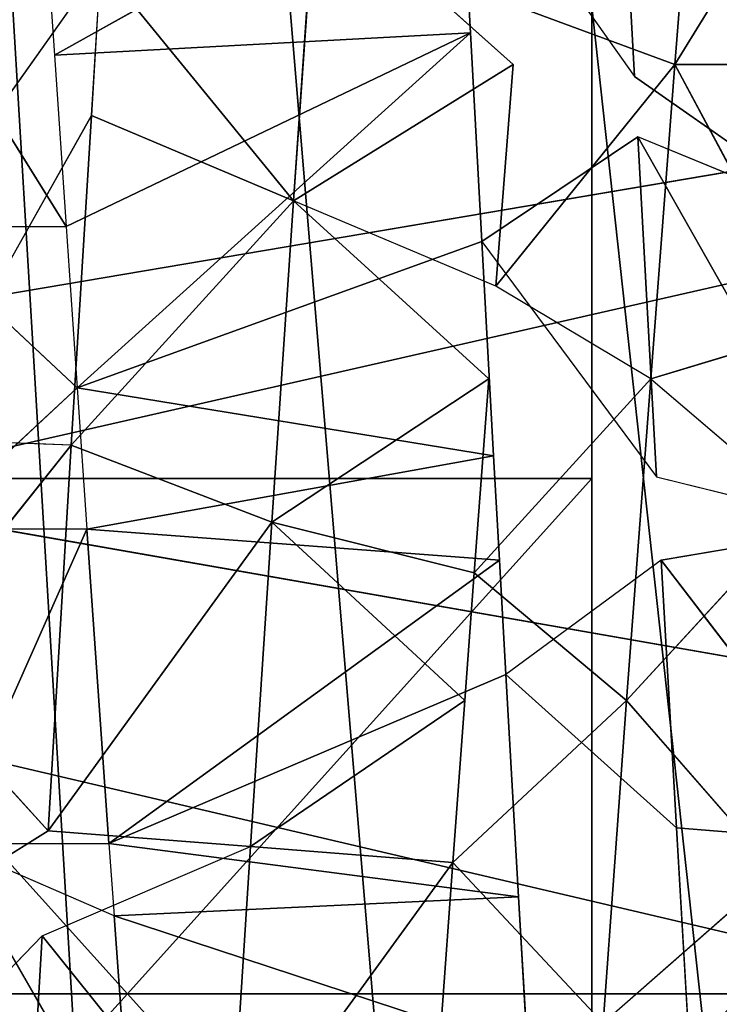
# Model space of a CAD drawing. Extents: x 0 to 40, y 0 to 81.9.
# Tile 262 of 623: x 3.827 to 4.206, y 74.874 to 75.406. Entities that reach past the tile are written whole.
import ezdxf

# ---------------------------------------------------------------- set-up
doc = ezdxf.new("R2010")
doc.units = 0
doc.header["$LTSCALE"] = 25.4
doc.layers.get('0').update_dxf_attribs({"color": 13, "linetype": 'CONTINUOUS'})

# ---------------------------------------------------------------- blocks, each defined once
blk = doc.blocks.new('ICE-TUBE-LED-S-8118_STL')
at = {"color": 0}
for p, q in [((75.47697, 17.96941, 44.87943), (75.47697, 18.96941, 44.87943)), ((75.47697, 17.96941, 44.87943), (75.47697, 18.96941, 44.87943)), ((74.98739, 16.85613, 47.73724), (75.40926, 18.65613, 47.73724)), ((74.98739, 16.85613, 47.73724), (75.40926, 18.65613, 47.73724)), ((75.51377, 18.65613, 44.27866), (75.19833, 16.85613, 44.25)), ((75.51377, 18.65613, 44.27866), (75.19833, 16.85613, 44.25)), ((75.19833, 18.65613, 44.25), (75.19833, 16.85613, 44.25)), ((75.19833, 18.65613, 44.25), (75.19833, 16.85613, 44.25)), ((75.40926, 18.65613, 47.73724), (75.81889, 16.85613, 47.63628)), ((75.40926, 18.65613, 47.73724), (75.81889, 16.85613, 47.63628)), ((75.81889, 16.85613, 44.36372), (75.51377, 18.65613, 44.27866)), ((75.81889, 16.85613, 44.36372), (75.51377, 18.65613, 44.27866)), ((75.13326, 18.35966, 44.05109), (75.22966, 18.26658, 44.05025)), ((75.22965, 18.35408, 44.05025), (75.28642, 18.26326, 44.05199)), ((75.77094, 18.35198, 47.46305), (75.61306, 18.25354, 47.51538)), ((75.28642, 18.26326, 44.05199), (75.37648, 18.34544, 44.05816)), ((75.28642, 18.26326, 44.05199), (75.37648, 18.34544, 44.05816)), ((75.49486, 18.25085, 44.07268), (75.37648, 18.34544, 44.05816)), ((75.52597, 18.24764, 47.53657), (75.61306, 18.34104, 47.51538)), ((75.61306, 18.34104, 47.51538), (75.61306, 18.25354, 47.51538)), ((75.49486, 18.25085, 44.07268), (75.49827, 18.33815, 44.07321)), ((75.67323, 18.23998, 44.10871), (75.49827, 18.33815, 44.07321)), ((75.44958, 18.32989, 47.55089), (75.52597, 18.24764, 47.53657)), ((75.44958, 18.24239, 47.55089), (75.44958, 18.32989, 47.55089)), ((75.75452, 18.23494, 44.131), (75.61921, 18.3308, 44.09596)), ((75.1057, 18.21792, 47.56838), (75.27953, 18.31796, 47.56902)), ((75.1057, 18.21792, 47.56838), (75.27953, 18.31796, 47.56902)), ((75.24049, 18.22768, 47.57055), (75.27953, 18.31796, 47.56902)), ((75.27953, 18.31796, 47.56902), (75.27953, 18.23046, 47.56902)), ((75.22966, 18.26658, 44.05025), (75.09312, 18.27447, 44.05284)), ((75.22966, 18.26658, 44.05025), (75.09312, 18.27447, 44.05284)), ((75.22966, 18.26658, 44.05025), (75.10334, 18.16509, 44.24201)), ((75.22966, 18.26658, 44.05025), (75.10334, 18.16509, 44.24201)), ((75.22966, 18.26658, 44.05025), (75.27786, 18.15388, 44.24124)), ((75.28642, 18.26326, 44.05199), (75.27786, 18.15388, 44.24124)), ((75.49486, 18.25085, 44.07268), (75.28642, 18.26326, 44.05199)), ((75.28642, 18.26326, 44.05199), (75.45333, 18.14233, 44.25801)), ((75.28642, 18.26326, 44.05199), (75.45333, 18.14233, 44.25801)), ((75.49486, 18.25085, 44.07268), (75.28642, 18.26326, 44.05199)), ((75.7058, 18.25985, 47.4869), (75.61306, 18.25354, 47.51538)), ((75.77094, 18.26448, 47.46305), (75.7058, 18.25985, 47.4869)), ((75.71777, 18.03504, 47.87954), (75.7058, 18.25985, 47.4869)), ((75.71777, 18.03504, 47.87954), (75.7058, 18.25985, 47.4869)), ((75.82819, 18.0411, 47.84547), (75.7058, 18.25985, 47.4869)), ((75.82819, 18.0411, 47.84547), (75.7058, 18.25985, 47.4869)), ((75.45333, 18.14233, 44.25801), (75.49486, 18.25085, 44.07268)), ((75.45333, 18.14233, 44.25801), (75.49486, 18.25085, 44.07268)), ((75.67323, 18.23998, 44.10871), (75.49486, 18.25085, 44.07268)), ((75.62708, 18.1306, 44.29245), (75.49486, 18.25085, 44.07268)), ((75.67323, 18.23998, 44.10871), (75.49486, 18.25085, 44.07268)), ((75.62708, 18.1306, 44.29245), (75.49486, 18.25085, 44.07268)), ((75.61306, 18.25354, 47.51538), (75.52597, 18.24764, 47.53657)), ((75.71777, 18.03504, 47.87954), (75.61306, 18.25354, 47.51538)), ((75.71777, 18.03504, 47.87954), (75.61306, 18.25354, 47.51538)), ((75.52597, 18.24764, 47.53657), (75.44958, 18.24239, 47.55089)), ((75.52597, 18.24764, 47.53657), (75.48916, 18.02247, 47.92819)), ((75.52597, 18.24764, 47.53657), (75.48916, 18.02247, 47.92819)), ((75.60498, 18.02889, 47.90713), (75.52597, 18.24764, 47.53657)), ((75.60498, 18.02889, 47.90713), (75.52597, 18.24764, 47.53657)), ((75.71777, 18.03504, 47.87954), (75.52597, 18.24764, 47.53657)), ((75.71777, 18.03504, 47.87954), (75.52597, 18.24764, 47.53657)), ((75.44958, 18.24239, 47.55089), (75.27953, 18.23046, 47.56902)), ((75.44958, 18.24239, 47.55089), (75.27953, 18.23046, 47.56902)), ((75.44958, 18.24239, 47.55089), (75.43279, 18.01931, 47.93585)), ((75.44958, 18.24239, 47.55089), (75.43279, 18.01931, 47.93585)), ((75.44958, 18.24239, 47.55089), (75.48916, 18.02247, 47.92819)), ((75.44958, 18.24239, 47.55089), (75.48916, 18.02247, 47.92819)), ((75.67323, 18.23998, 44.10871), (75.62708, 18.1306, 44.29245)), ((75.67323, 18.23998, 44.10871), (75.62708, 18.1306, 44.29245)), ((75.75452, 18.23494, 44.131), (75.67323, 18.23998, 44.10871)), ((75.75452, 18.23494, 44.131), (75.62708, 18.1306, 44.29245)), ((75.75452, 18.23494, 44.131), (75.62708, 18.1306, 44.29245)), ((75.24049, 18.22768, 47.57055), (75.1057, 18.21792, 47.56838)), ((75.24049, 18.22768, 47.57055), (75.1057, 18.21792, 47.56838)), ((75.167, 18.00408, 47.94975), (75.24049, 18.22768, 47.57055)), ((75.167, 18.00408, 47.94975), (75.24049, 18.22768, 47.57055)), ((75.27953, 18.23046, 47.56902), (75.24049, 18.22768, 47.57055)), ((75.25066, 18.00893, 47.9493), (75.24049, 18.22768, 47.57055)), ((75.25066, 18.00893, 47.9493), (75.24049, 18.22768, 47.57055)), ((75.25066, 18.00893, 47.9493), (75.27953, 18.23046, 47.56902)), ((75.25066, 18.00893, 47.9493), (75.27953, 18.23046, 47.56902)), ((75.27953, 18.23046, 47.56902), (75.43279, 18.01931, 47.93585)), ((75.37085, 18.01581, 47.94235), (75.27953, 18.23046, 47.56902)), ((75.37085, 18.01581, 47.94235), (75.27953, 18.23046, 47.56902)), ((75.27953, 18.23046, 47.56902), (75.43279, 18.01931, 47.93585)), ((75.10334, 18.16509, 44.24201), (75.2693, 18.04451, 44.43049)), ((75.10334, 18.16509, 44.24201), (75.2693, 18.04451, 44.43049)), ((75.10334, 18.16509, 44.24201), (75.27786, 18.15388, 44.24124)), ((75.10334, 18.16509, 44.24201), (75.27786, 18.15388, 44.24124)), ((75.27786, 18.15388, 44.24124), (75.2693, 18.04451, 44.43049)), ((75.27786, 18.15388, 44.24124), (75.2693, 18.04451, 44.43049)), ((75.27786, 18.15388, 44.24124), (75.35693, 18.03807, 44.43691)), ((75.27786, 18.15388, 44.24124), (75.35693, 18.03807, 44.43691)), ((75.27786, 18.15388, 44.24124), (75.45333, 18.14233, 44.25801)), ((75.27786, 18.15388, 44.24124), (75.45333, 18.14233, 44.25801)), ((75.45333, 18.14233, 44.25801), (75.35693, 18.03807, 44.43691)), ((75.45333, 18.14233, 44.25801), (75.35693, 18.03807, 44.43691)), ((75.42589, 18.03295, 44.44545), (75.45333, 18.14233, 44.25801)), ((75.42589, 18.03295, 44.44545), (75.45333, 18.14233, 44.25801)), ((75.53079, 18.02505, 44.46447), (75.45333, 18.14233, 44.25801)), ((75.45333, 18.14233, 44.25801), (75.62708, 18.1306, 44.29245)), ((75.53079, 18.02505, 44.46447), (75.45333, 18.14233, 44.25801)), ((75.45333, 18.14233, 44.25801), (75.62708, 18.1306, 44.29245)), ((75.53079, 18.02505, 44.46447), (75.62708, 18.1306, 44.29245)), ((75.58095, 18.02123, 44.47619), (75.62708, 18.1306, 44.29245)), ((75.62708, 18.1306, 44.29245), (75.70077, 18.01196, 44.51139)), ((75.79649, 18.11888, 44.34417), (75.62708, 18.1306, 44.29245)), ((75.79649, 18.11888, 44.34417), (75.62708, 18.1306, 44.29245)), ((75.62708, 18.1306, 44.29245), (75.70077, 18.01196, 44.51139)), ((75.79649, 18.11888, 44.34417), (75.70077, 18.01196, 44.51139)), ((75.18249, 18.05079, 44.42897), (75.2693, 18.04451, 44.43049)), ((75.18249, 17.96329, 44.42897), (75.2693, 18.04451, 44.43049)), ((75.35693, 17.95057, 44.43691), (75.2693, 18.04451, 44.43049)), ((75.2693, 18.04451, 44.43049), (75.35693, 18.03807, 44.43691)), ((75.82819, 18.0411, 47.84547), (75.6942, 17.94626, 47.8859)), ((75.82819, 18.0411, 47.84547), (75.71777, 18.03504, 47.87954)), ((75.35693, 18.03807, 44.43691), (75.42589, 18.03295, 44.44545)), ((75.42589, 18.03295, 44.44545), (75.35693, 17.95057, 44.43691)), ((75.42589, 18.03295, 44.44545), (75.53079, 17.93755, 44.46447)), ((75.42589, 18.03295, 44.44545), (75.53079, 18.02505, 44.46447)), ((75.71777, 18.03504, 47.87954), (75.60498, 18.02889, 47.90713)), ((75.60498, 18.02889, 47.90713), (75.47785, 17.93434, 47.92986)), ((75.60498, 18.02889, 47.90713), (75.48916, 18.02247, 47.92819)), ((75.60498, 18.02889, 47.90713), (75.66157, 17.94449, 47.89418)), ((75.48916, 18.02247, 47.92819), (75.43279, 18.01931, 47.93585)), ((75.53079, 17.93755, 44.46447), (75.58095, 18.02123, 44.47619)), ((75.70077, 17.92446, 44.51139), (75.58095, 18.02123, 44.47619)), ((75.58095, 18.02123, 44.47619), (75.70077, 18.01196, 44.51139)), ((75.37085, 18.01581, 47.94235), (75.25066, 18.00893, 47.9493)), ((75.37085, 18.01581, 47.94235), (75.28797, 17.92357, 47.94794)), ((75.43279, 18.01931, 47.93585), (75.37085, 18.01581, 47.94235)), ((75.43279, 17.93181, 47.93585), (75.37085, 18.01581, 47.94235)), ((75.73212, 18.00951, 44.52235), (75.70077, 17.92446, 44.51139)), ((75.25066, 18.00893, 47.9493), (75.167, 18.00408, 47.94975)), ((74.3672, 17.96941, 45.1984), (75.47697, 17.96941, 44.87943)), ((74.3672, 17.96941, 45.1984), (75.47697, 17.96941, 44.87943)), ((76.02945, 17.96941, 46.8016), (74.91969, 17.96941, 47.12057)), ((76.02945, 17.96941, 46.8016), (74.91969, 17.96941, 47.12057)), ((75.47697, 17.96941, 44.87943), (76.30809, 17.96941, 45.68102)), ((75.47697, 17.96941, 44.87943), (76.30809, 17.96941, 45.68102)), ((75.26432, 17.86987, 44.43027), (75.18249, 17.96329, 44.42897)), ((75.18249, 17.96329, 44.42897), (75.35693, 17.95057, 44.43691)), ((75.18249, 17.96329, 44.42897), (75.35693, 17.95057, 44.43691)), ((75.26432, 17.86987, 44.43027), (75.35693, 17.95057, 44.43691)), ((75.53079, 17.93755, 44.46447), (75.35693, 17.95057, 44.43691)), ((75.53079, 17.93755, 44.46447), (75.35693, 17.95057, 44.43691)), ((75.35693, 17.95057, 44.43691), (75.4606, 17.85535, 44.45093)), ((75.6942, 17.94626, 47.8859), (75.83838, 17.95418, 47.84196)), ((75.6942, 17.94626, 47.8859), (75.83838, 17.95418, 47.84196)), ((75.61656, 17.83511, 47.71016), (75.6942, 17.94626, 47.8859)), ((75.4507, 17.82496, 47.74237), (75.66157, 17.94449, 47.89418)), ((75.4507, 17.82496, 47.74237), (75.66157, 17.94449, 47.89418)), ((75.47785, 17.93434, 47.92986), (75.66157, 17.94449, 47.89418)), ((75.47785, 17.93434, 47.92986), (75.66157, 17.94449, 47.89418)), ((75.61656, 17.83511, 47.71016), (75.66157, 17.94449, 47.89418)), ((75.53079, 17.93755, 44.46447), (75.4606, 17.85535, 44.45093)), ((75.53079, 17.93755, 44.46447), (75.55782, 17.848, 44.47057)), ((75.53079, 17.93755, 44.46447), (75.70077, 17.92446, 44.51139)), ((75.53079, 17.93755, 44.46447), (75.70077, 17.92446, 44.51139)), ((75.43279, 17.93181, 47.93585), (75.27926, 17.8142, 47.7587)), ((75.43279, 17.93181, 47.93585), (75.27926, 17.8142, 47.7587)), ((75.28797, 17.92357, 47.94794), (75.43279, 17.93181, 47.93585)), ((75.28797, 17.92357, 47.94794), (75.43279, 17.93181, 47.93585)), ((75.43279, 17.93181, 47.93585), (75.4507, 17.82496, 47.74237)), ((75.47785, 17.93434, 47.92986), (75.4507, 17.82496, 47.74237)), ((75.70077, 17.92446, 44.51139), (75.55782, 17.848, 44.47057)), ((75.70077, 17.92446, 44.51139), (75.55782, 17.848, 44.47057)), ((75.70077, 17.83696, 44.51139), (75.70077, 17.92446, 44.51139)), ((75.86368, 17.91155, 44.57673), (75.70077, 17.92446, 44.51139)), ((75.86368, 17.91155, 44.57673), (75.70077, 17.92446, 44.51139)), ((75.70077, 17.92446, 44.51139), (75.86368, 17.82405, 44.57673)), ((75.16699, 17.91658, 47.94975), (75.28797, 17.92357, 47.94794)), ((75.27926, 17.8142, 47.7587), (75.28797, 17.92357, 47.94794)), ((75.27926, 17.8142, 47.7587), (75.28797, 17.92357, 47.94794))]:
    blk.add_line(p, q, dxfattribs=at)
mesh = blk.add_polyface(dxfattribs=at)
corners = [(75.47697, 17.96941, 44.87943), (74.3672, 18.96941, 45.1984), (74.3672, 17.96941, 45.1984), (75.47697, 18.96941, 44.87943)]
mesh.append_faces([[corners[k] for k in face] for face in [(0, 1, 2), (1, 0, 3)]], dxfattribs={"vtx0": -1, "color": 0})
mesh = blk.add_polyface(dxfattribs=at)
corners = [(76.02945, 18.96941, 46.8016), (74.91969, 17.96941, 47.12057), (74.91969, 18.96941, 47.12057), (76.02945, 17.96941, 46.8016)]
mesh.append_faces([[corners[k] for k in face] for face in [(0, 1, 2), (1, 0, 3)]], dxfattribs={"vtx0": -1, "color": 0})
mesh = blk.add_polyface(dxfattribs=at)
corners = [(76.30809, 17.96941, 45.68102), (75.47697, 18.96941, 44.87943), (75.47697, 17.96941, 44.87943), (76.30809, 18.96941, 45.68102)]
mesh.append_faces([[corners[k] for k in face] for face in [(0, 1, 2), (1, 0, 3)]], dxfattribs={"vtx0": -1, "color": 0})
mesh = blk.add_polyface(dxfattribs=at)
corners = [(81.99833, 18.65613, 0), (32.39832, 18.53461, 0), (32.39832, 18.65613, 0), (33.41051, 17.76106, 0), (34.4478, 16.85461, 0), (35.42089, 15.87956, 0), (36.32527, 14.84046, 0), (37.15673, 13.74214, 0), (37.91139, 12.58971, 0), (38.58575, 11.38851, 0), (39.17668, 10.14416, 0), (39.68142, 8.86242, 0), (40.09764, 7.54925, 0), (40.42338, 6.21078, 0), (40.65715, 4.85321, 0), (40.79784, 3.48288, 0), (40.84481, 2.10613, 0), (81.99833, -14.44387, 0), (33.41051, -13.5488, 0), (32.39832, -14.44387, 0), (32.39832, -14.32234, 0), (34.4478, -12.64234, 0), (35.42089, -11.6673, 0), (36.32527, -10.6282, 0), (37.15673, -9.52987, 0), (37.91139, -8.37744, 0), (38.58575, -7.17625, 0), (39.17668, -5.93189, 0), (39.68142, -4.65015, 0), (40.09764, -3.33699, 0), (40.42338, -1.99851, 0), (40.65715, -0.64095, 0), (40.79784, 0.72939, 0)]
mesh.append_faces([[corners[k] for k in face] for face in [(0, 1, 2), (18, 19, 20)]], dxfattribs={"vtx0": -1, "color": 0})
mesh.append_faces([[corners[k] for k in face] for face in [(1, 0, 3), (3, 0, 4), (4, 0, 5), (5, 0, 6), (6, 0, 7), (7, 0, 8), (8, 0, 9), (9, 0, 10), (10, 0, 11), (11, 0, 12), (12, 0, 13), (13, 0, 14), (14, 0, 15), (15, 0, 16), (19, 18, 17)]], dxfattribs={"vtx0": -1, "vtx1": -1, "color": 0})
mesh.append_faces([[corners[k] for k in face] for face in [(16, 0, 17), (17, 18, 21), (17, 21, 22), (17, 22, 23), (17, 23, 24), (17, 24, 25), (17, 25, 26), (17, 26, 27), (17, 27, 28), (17, 28, 29), (17, 29, 30), (17, 30, 31), (17, 31, 32), (17, 32, 16)]], dxfattribs={"vtx0": -1, "vtx2": -1, "color": 0})
mesh = blk.add_polyface(dxfattribs=at)
corners = [(81.99833, -14.44387, 92), (32.39832, -14.32234, 92), (32.39832, -14.44387, 92), (33.41051, -13.5488, 92), (34.4478, -12.64234, 92), (35.42089, -11.6673, 92), (36.32527, -10.6282, 92), (37.15673, -9.52987, 92), (37.91139, -8.37744, 92), (38.58575, -7.17625, 92), (39.17668, -5.93189, 92), (39.68142, -4.65015, 92), (40.09764, -3.33699, 92), (40.42338, -1.99851, 92), (40.65715, -0.64095, 92), (40.79784, 0.72939, 92), (40.84481, 2.10613, 92), (33.41051, 17.76106, 92), (32.39832, 18.65613, 92), (32.39832, 18.53461, 92), (81.99833, 18.65613, 92), (34.4478, 16.85461, 92), (35.42089, 15.87956, 92), (36.32527, 14.84046, 92), (37.15673, 13.74214, 92), (37.91139, 12.58971, 92), (38.58575, 11.38851, 92), (39.17668, 10.14416, 92), (39.68142, 8.86242, 92), (40.09764, 7.54925, 92), (40.42338, 6.21078, 92), (40.65715, 4.85321, 92), (40.79784, 3.48288, 92)]
mesh.append_faces([[corners[k] for k in face] for face in [(0, 1, 2), (17, 18, 19)]], dxfattribs={"vtx0": -1, "color": 0})
mesh.append_faces([[corners[k] for k in face] for face in [(1, 0, 3), (3, 0, 4), (4, 0, 5), (5, 0, 6), (6, 0, 7), (7, 0, 8), (8, 0, 9), (9, 0, 10), (10, 0, 11), (11, 0, 12), (12, 0, 13), (13, 0, 14), (14, 0, 15), (15, 0, 16), (18, 17, 20), (20, 16, 0)]], dxfattribs={"vtx0": -1, "vtx1": -1, "color": 0})
mesh.append_faces([[corners[k] for k in face] for face in [(20, 17, 21), (20, 21, 22), (20, 22, 23), (20, 23, 24), (20, 24, 25), (20, 25, 26), (20, 26, 27), (20, 27, 28), (20, 28, 29), (20, 29, 30), (20, 30, 31), (20, 31, 32), (20, 32, 16)]], dxfattribs={"vtx0": -1, "vtx2": -1, "color": 0})
mesh = blk.add_polyface(dxfattribs=at)
corners = [(75.19833, 16.85613, 44.25), (74.98739, 18.65613, 44.26276), (74.98739, 16.85613, 44.26276), (75.19833, 18.65613, 44.25)]
mesh.append_faces([[corners[k] for k in face] for face in [(0, 1, 2), (1, 0, 3)]], dxfattribs={"vtx0": -1, "color": 0})
mesh = blk.add_polyface(dxfattribs=at)
corners = [(75.81889, 16.85613, 47.63628), (74.98739, 16.85613, 47.73724), (75.40926, 18.65613, 47.73724)]
mesh.append_faces([[corners[k] for k in face] for face in [(0, 1, 2)]], dxfattribs={"color": 0})
mesh = blk.add_polyface(dxfattribs=at)
corners = [(75.40926, 18.65613, 47.73724), (74.98739, 16.85613, 47.73724), (74.98739, 18.65613, 47.73724)]
mesh.append_faces([[corners[k] for k in face] for face in [(0, 1, 2)]], dxfattribs={"color": 0})
mesh = blk.add_polyface(dxfattribs=at)
corners = [(75.81889, 16.85613, 44.36372), (75.51377, 18.65613, 44.27866), (75.19833, 16.85613, 44.25)]
mesh.append_faces([[corners[k] for k in face] for face in [(0, 1, 2)]], dxfattribs={"color": 0})
mesh = blk.add_polyface(dxfattribs=at)
corners = [(75.51377, 18.65613, 44.27866), (75.19833, 18.65613, 44.25), (75.19833, 16.85613, 44.25)]
mesh.append_faces([[corners[k] for k in face] for face in [(0, 1, 2)]], dxfattribs={"color": 0})
mesh = blk.add_polyface(dxfattribs=at)
corners = [(75.81889, 16.85613, 47.63628), (75.40926, 18.65613, 47.73724), (75.81889, 18.65613, 47.63628)]
mesh.append_faces([[corners[k] for k in face] for face in [(0, 1, 2)]], dxfattribs={"color": 0})
mesh = blk.add_polyface(dxfattribs=at)
corners = [(75.81889, 18.65613, 44.36372), (75.51377, 18.65613, 44.27866), (75.81889, 16.85613, 44.36372)]
mesh.append_faces([[corners[k] for k in face] for face in [(0, 1, 2)]], dxfattribs={"color": 0})
mesh = blk.add_polyface(dxfattribs=at)
corners = [(75.22966, 18.26658, 44.05025), (75.09312, 18.27447, 44.05284), (75.13326, 18.35966, 44.05109)]
mesh.append_faces([[corners[k] for k in face] for face in [(0, 1, 2)]], dxfattribs={"color": 0})
mesh = blk.add_polyface(dxfattribs=at)
corners = [(75.37648, 18.34544, 44.05816), (75.28642, 18.26326, 44.05199), (75.22965, 18.35408, 44.05025)]
mesh.append_faces([[corners[k] for k in face] for face in [(0, 1, 2)]], dxfattribs={"color": 0})
mesh = blk.add_polyface(dxfattribs=at)
corners = [(75.77094, 18.35198, 47.46305), (75.61306, 18.34104, 47.51538), (75.61306, 18.25354, 47.51538)]
mesh.append_faces([[corners[k] for k in face] for face in [(0, 1, 2)]], dxfattribs={"color": 0})
mesh = blk.add_polyface(dxfattribs=at)
corners = [(75.49486, 18.25085, 44.07268), (75.28642, 18.26326, 44.05199), (75.37648, 18.34544, 44.05816)]
mesh.append_faces([[corners[k] for k in face] for face in [(0, 1, 2)]], dxfattribs={"color": 0})
mesh = blk.add_polyface(dxfattribs=at)
corners = [(75.61306, 18.34104, 47.51538), (75.44958, 18.32989, 47.55089), (75.52597, 18.24764, 47.53657)]
mesh.append_faces([[corners[k] for k in face] for face in [(0, 1, 2)]], dxfattribs={"color": 0})
mesh = blk.add_polyface(dxfattribs=at)
corners = [(75.67323, 18.23998, 44.10871), (75.49486, 18.25085, 44.07268), (75.49827, 18.33815, 44.07321)]
mesh.append_faces([[corners[k] for k in face] for face in [(0, 1, 2)]], dxfattribs={"color": 0})
mesh = blk.add_polyface(dxfattribs=at)
corners = [(75.44958, 18.24239, 47.55089), (75.27953, 18.31796, 47.56902), (75.27953, 18.23046, 47.56902), (75.44958, 18.32989, 47.55089)]
mesh.append_faces([[corners[k] for k in face] for face in [(0, 1, 2), (1, 0, 3)]], dxfattribs={"vtx0": -1, "color": 0})
mesh = blk.add_polyface(dxfattribs=at)
corners = [(75.75452, 18.23494, 44.131), (75.61921, 18.3308, 44.09596), (75.75452, 18.32244, 44.131)]
mesh.append_faces([[corners[k] for k in face] for face in [(0, 1, 2)]], dxfattribs={"color": 0})
mesh = blk.add_polyface(dxfattribs=at)
corners = [(75.27953, 18.31796, 47.56902), (75.1057, 18.30543, 47.56838), (75.1057, 18.21792, 47.56838)]
mesh.append_faces([[corners[k] for k in face] for face in [(0, 1, 2)]], dxfattribs={"color": 0})
mesh = blk.add_polyface(dxfattribs=at)
corners = [(75.27953, 18.31796, 47.56902), (75.1057, 18.21792, 47.56838), (75.24049, 18.22768, 47.57055)]
mesh.append_faces([[corners[k] for k in face] for face in [(0, 1, 2)]], dxfattribs={"color": 0})
mesh = blk.add_polyface(dxfattribs=at)
corners = [(75.10334, 18.16509, 44.24201), (75.09312, 18.27447, 44.05284), (75.22966, 18.26658, 44.05025)]
mesh.append_faces([[corners[k] for k in face] for face in [(0, 1, 2)]], dxfattribs={"color": 0})
mesh = blk.add_polyface(dxfattribs=at)
corners = [(75.10334, 18.16509, 44.24201), (75.22966, 18.26658, 44.05025), (75.27786, 18.15388, 44.24124)]
mesh.append_faces([[corners[k] for k in face] for face in [(0, 1, 2)]], dxfattribs={"color": 0})
mesh = blk.add_polyface(dxfattribs=at)
corners = [(75.45333, 18.14233, 44.25801), (75.27786, 18.15388, 44.24124), (75.28642, 18.26326, 44.05199)]
mesh.append_faces([[corners[k] for k in face] for face in [(0, 1, 2)]], dxfattribs={"color": 0})
mesh = blk.add_polyface(dxfattribs=at)
corners = [(75.45333, 18.14233, 44.25801), (75.28642, 18.26326, 44.05199), (75.49486, 18.25085, 44.07268)]
mesh.append_faces([[corners[k] for k in face] for face in [(0, 1, 2)]], dxfattribs={"color": 0})
mesh = blk.add_polyface(dxfattribs=at)
corners = [(75.71777, 18.03504, 47.87954), (75.7058, 18.25985, 47.4869), (75.61306, 18.25354, 47.51538)]
mesh.append_faces([[corners[k] for k in face] for face in [(0, 1, 2)]], dxfattribs={"color": 0})
mesh = blk.add_polyface(dxfattribs=at)
corners = [(75.82819, 18.0411, 47.84547), (75.77094, 18.26448, 47.46305), (75.7058, 18.25985, 47.4869)]
mesh.append_faces([[corners[k] for k in face] for face in [(0, 1, 2)]], dxfattribs={"color": 0})
mesh = blk.add_polyface(dxfattribs=at)
corners = [(75.71777, 18.03504, 47.87954), (75.82819, 18.0411, 47.84547), (75.7058, 18.25985, 47.4869)]
mesh.append_faces([[corners[k] for k in face] for face in [(0, 1, 2)]], dxfattribs={"color": 0})
mesh = blk.add_polyface(dxfattribs=at)
corners = [(75.62708, 18.1306, 44.29245), (75.45333, 18.14233, 44.25801), (75.49486, 18.25085, 44.07268)]
mesh.append_faces([[corners[k] for k in face] for face in [(0, 1, 2)]], dxfattribs={"color": 0})
mesh = blk.add_polyface(dxfattribs=at)
corners = [(75.62708, 18.1306, 44.29245), (75.49486, 18.25085, 44.07268), (75.67323, 18.23998, 44.10871)]
mesh.append_faces([[corners[k] for k in face] for face in [(0, 1, 2)]], dxfattribs={"color": 0})
mesh = blk.add_polyface(dxfattribs=at)
corners = [(75.71777, 18.03504, 47.87954), (75.61306, 18.25354, 47.51538), (75.52597, 18.24764, 47.53657)]
mesh.append_faces([[corners[k] for k in face] for face in [(0, 1, 2)]], dxfattribs={"color": 0})
mesh = blk.add_polyface(dxfattribs=at)
corners = [(75.48916, 18.02247, 47.92819), (75.52597, 18.24764, 47.53657), (75.44958, 18.24239, 47.55089)]
mesh.append_faces([[corners[k] for k in face] for face in [(0, 1, 2)]], dxfattribs={"color": 0})
mesh = blk.add_polyface(dxfattribs=at)
corners = [(75.48916, 18.02247, 47.92819), (75.60498, 18.02889, 47.90713), (75.52597, 18.24764, 47.53657)]
mesh.append_faces([[corners[k] for k in face] for face in [(0, 1, 2)]], dxfattribs={"color": 0})
mesh = blk.add_polyface(dxfattribs=at)
corners = [(75.60498, 18.02889, 47.90713), (75.71777, 18.03504, 47.87954), (75.52597, 18.24764, 47.53657)]
mesh.append_faces([[corners[k] for k in face] for face in [(0, 1, 2)]], dxfattribs={"color": 0})
mesh = blk.add_polyface(dxfattribs=at)
corners = [(75.43279, 18.01931, 47.93585), (75.44958, 18.24239, 47.55089), (75.27953, 18.23046, 47.56902)]
mesh.append_faces([[corners[k] for k in face] for face in [(0, 1, 2)]], dxfattribs={"color": 0})
mesh = blk.add_polyface(dxfattribs=at)
corners = [(75.43279, 18.01931, 47.93585), (75.48916, 18.02247, 47.92819), (75.44958, 18.24239, 47.55089)]
mesh.append_faces([[corners[k] for k in face] for face in [(0, 1, 2)]], dxfattribs={"color": 0})
mesh = blk.add_polyface(dxfattribs=at)
corners = [(75.62708, 18.1306, 44.29245), (75.67323, 18.23998, 44.10871), (75.75452, 18.23494, 44.131)]
mesh.append_faces([[corners[k] for k in face] for face in [(0, 1, 2)]], dxfattribs={"color": 0})
mesh = blk.add_polyface(dxfattribs=at)
corners = [(75.79649, 18.11888, 44.34417), (75.62708, 18.1306, 44.29245), (75.75452, 18.23494, 44.131)]
mesh.append_faces([[corners[k] for k in face] for face in [(0, 1, 2)]], dxfattribs={"color": 0})
mesh = blk.add_polyface(dxfattribs=at)
corners = [(75.167, 18.00408, 47.94975), (75.24049, 18.22768, 47.57055), (75.1057, 18.21792, 47.56838)]
mesh.append_faces([[corners[k] for k in face] for face in [(0, 1, 2)]], dxfattribs={"color": 0})
mesh = blk.add_polyface(dxfattribs=at)
corners = [(75.167, 18.00408, 47.94975), (75.25066, 18.00893, 47.9493), (75.24049, 18.22768, 47.57055)]
mesh.append_faces([[corners[k] for k in face] for face in [(0, 1, 2)]], dxfattribs={"color": 0})
mesh = blk.add_polyface(dxfattribs=at)
corners = [(75.25066, 18.00893, 47.9493), (75.27953, 18.23046, 47.56902), (75.24049, 18.22768, 47.57055)]
mesh.append_faces([[corners[k] for k in face] for face in [(0, 1, 2)]], dxfattribs={"color": 0})
mesh = blk.add_polyface(dxfattribs=at)
corners = [(75.25066, 18.00893, 47.9493), (75.37085, 18.01581, 47.94235), (75.27953, 18.23046, 47.56902)]
mesh.append_faces([[corners[k] for k in face] for face in [(0, 1, 2)]], dxfattribs={"color": 0})
mesh = blk.add_polyface(dxfattribs=at)
corners = [(75.37085, 18.01581, 47.94235), (75.43279, 18.01931, 47.93585), (75.27953, 18.23046, 47.56902)]
mesh.append_faces([[corners[k] for k in face] for face in [(0, 1, 2)]], dxfattribs={"color": 0})
mesh = blk.add_polyface(dxfattribs=at)
corners = [(75.2693, 18.04451, 44.43049), (75.18249, 18.05079, 44.42897), (75.10334, 18.16509, 44.24201)]
mesh.append_faces([[corners[k] for k in face] for face in [(0, 1, 2)]], dxfattribs={"color": 0})
mesh = blk.add_polyface(dxfattribs=at)
corners = [(75.2693, 18.04451, 44.43049), (75.10334, 18.16509, 44.24201), (75.27786, 18.15388, 44.24124)]
mesh.append_faces([[corners[k] for k in face] for face in [(0, 1, 2)]], dxfattribs={"color": 0})
mesh = blk.add_polyface(dxfattribs=at)
corners = [(75.35693, 18.03807, 44.43691), (75.2693, 18.04451, 44.43049), (75.27786, 18.15388, 44.24124)]
mesh.append_faces([[corners[k] for k in face] for face in [(0, 1, 2)]], dxfattribs={"color": 0})
mesh = blk.add_polyface(dxfattribs=at)
corners = [(75.35693, 18.03807, 44.43691), (75.27786, 18.15388, 44.24124), (75.45333, 18.14233, 44.25801)]
mesh.append_faces([[corners[k] for k in face] for face in [(0, 1, 2)]], dxfattribs={"color": 0})
mesh = blk.add_polyface(dxfattribs=at)
corners = [(75.42589, 18.03295, 44.44545), (75.35693, 18.03807, 44.43691), (75.45333, 18.14233, 44.25801)]
mesh.append_faces([[corners[k] for k in face] for face in [(0, 1, 2)]], dxfattribs={"color": 0})
mesh = blk.add_polyface(dxfattribs=at)
corners = [(75.53079, 18.02505, 44.46447), (75.42589, 18.03295, 44.44545), (75.45333, 18.14233, 44.25801)]
mesh.append_faces([[corners[k] for k in face] for face in [(0, 1, 2)]], dxfattribs={"color": 0})
mesh = blk.add_polyface(dxfattribs=at)
corners = [(75.53079, 18.02505, 44.46447), (75.45333, 18.14233, 44.25801), (75.62708, 18.1306, 44.29245)]
mesh.append_faces([[corners[k] for k in face] for face in [(0, 1, 2)]], dxfattribs={"color": 0})
mesh = blk.add_polyface(dxfattribs=at)
corners = [(75.70077, 18.01196, 44.51139), (75.58095, 18.02123, 44.47619), (75.62708, 18.1306, 44.29245)]
mesh.append_faces([[corners[k] for k in face] for face in [(0, 1, 2)]], dxfattribs={"color": 0})
mesh = blk.add_polyface(dxfattribs=at)
corners = [(75.70077, 18.01196, 44.51139), (75.62708, 18.1306, 44.29245), (75.79649, 18.11888, 44.34417)]
mesh.append_faces([[corners[k] for k in face] for face in [(0, 1, 2)]], dxfattribs={"color": 0})
mesh = blk.add_polyface(dxfattribs=at)
corners = [(75.35693, 17.95057, 44.43691), (75.18249, 17.96329, 44.42897), (75.2693, 18.04451, 44.43049)]
mesh.append_faces([[corners[k] for k in face] for face in [(0, 1, 2)]], dxfattribs={"color": 0})
mesh = blk.add_polyface(dxfattribs=at)
corners = [(75.83838, 17.95418, 47.84196), (75.82819, 18.0411, 47.84547), (75.6942, 17.94626, 47.8859)]
mesh.append_faces([[corners[k] for k in face] for face in [(0, 1, 2)]], dxfattribs={"color": 0})
mesh = blk.add_polyface(dxfattribs=at)
corners = [(75.53079, 17.93755, 44.46447), (75.35693, 17.95057, 44.43691), (75.42589, 18.03295, 44.44545)]
mesh.append_faces([[corners[k] for k in face] for face in [(0, 1, 2)]], dxfattribs={"color": 0})
mesh = blk.add_polyface(dxfattribs=at)
corners = [(75.66157, 17.94449, 47.89418), (75.60498, 18.02889, 47.90713), (75.47785, 17.93434, 47.92986)]
mesh.append_faces([[corners[k] for k in face] for face in [(0, 1, 2)]], dxfattribs={"color": 0})
mesh = blk.add_polyface(dxfattribs=at)
corners = [(75.70077, 17.92446, 44.51139), (75.53079, 17.93755, 44.46447), (75.58095, 18.02123, 44.47619)]
mesh.append_faces([[corners[k] for k in face] for face in [(0, 1, 2)]], dxfattribs={"color": 0})
mesh = blk.add_polyface(dxfattribs=at)
corners = [(75.43279, 17.93181, 47.93585), (75.37085, 18.01581, 47.94235), (75.28797, 17.92357, 47.94794)]
mesh.append_faces([[corners[k] for k in face] for face in [(0, 1, 2)]], dxfattribs={"color": 0})
mesh = blk.add_polyface(dxfattribs=at)
corners = [(75.86368, 17.91155, 44.57673), (75.70077, 17.92446, 44.51139), (75.73212, 18.00951, 44.52235)]
mesh.append_faces([[corners[k] for k in face] for face in [(0, 1, 2)]], dxfattribs={"color": 0})
mesh = blk.add_polyface(dxfattribs=at)
corners = [(74.3672, 17.96941, 45.1984), (76.30809, 17.96941, 45.68102), (75.47697, 17.96941, 44.87943), (74.08855, 17.96941, 46.31898), (76.02945, 17.96941, 46.8016), (74.91969, 17.96941, 47.12057)]
mesh.append_faces([[corners[k] for k in face] for face in [(0, 1, 2), (4, 3, 5)]], dxfattribs={"vtx0": -1, "color": 0})
mesh.append_faces([[corners[k] for k in face] for face in [(1, 3, 4)]], dxfattribs={"vtx0": -1, "vtx1": -1, "color": 0})
mesh.append_faces([[corners[k] for k in face] for face in [(1, 0, 3)]], dxfattribs={"vtx0": -1, "vtx2": -1, "color": 0})
mesh = blk.add_polyface(dxfattribs=at)
corners = [(75.35693, 17.95057, 44.43691), (75.26432, 17.86987, 44.43027), (75.18249, 17.96329, 44.42897)]
mesh.append_faces([[corners[k] for k in face] for face in [(0, 1, 2)]], dxfattribs={"color": 0})
mesh = blk.add_polyface(dxfattribs=at)
corners = [(75.53079, 17.93755, 44.46447), (75.4606, 17.85535, 44.45093), (75.35693, 17.95057, 44.43691)]
mesh.append_faces([[corners[k] for k in face] for face in [(0, 1, 2)]], dxfattribs={"color": 0})
mesh = blk.add_polyface(dxfattribs=at)
corners = [(75.83838, 17.95418, 47.84196), (75.61656, 17.83511, 47.71016), (75.7762, 17.8448, 47.66302), (75.6942, 17.94626, 47.8859)]
mesh.append_faces([[corners[k] for k in face] for face in [(0, 1, 2), (1, 0, 3)]], dxfattribs={"vtx0": -1, "color": 0})
mesh = blk.add_polyface(dxfattribs=at)
corners = [(75.47785, 17.93434, 47.92986), (75.4507, 17.82496, 47.74237), (75.66157, 17.94449, 47.89418)]
mesh.append_faces([[corners[k] for k in face] for face in [(0, 1, 2)]], dxfattribs={"color": 0})
mesh = blk.add_polyface(dxfattribs=at)
corners = [(75.66157, 17.94449, 47.89418), (75.4507, 17.82496, 47.74237), (75.61656, 17.83511, 47.71016)]
mesh.append_faces([[corners[k] for k in face] for face in [(0, 1, 2)]], dxfattribs={"color": 0})
mesh = blk.add_polyface(dxfattribs=at)
corners = [(75.70077, 17.92446, 44.51139), (75.55782, 17.848, 44.47057), (75.53079, 17.93755, 44.46447)]
mesh.append_faces([[corners[k] for k in face] for face in [(0, 1, 2)]], dxfattribs={"color": 0})
mesh = blk.add_polyface(dxfattribs=at)
corners = [(75.43279, 17.93181, 47.93585), (75.27926, 17.8142, 47.7587), (75.4507, 17.82496, 47.74237)]
mesh.append_faces([[corners[k] for k in face] for face in [(0, 1, 2)]], dxfattribs={"color": 0})
mesh = blk.add_polyface(dxfattribs=at)
corners = [(75.28797, 17.92357, 47.94794), (75.27926, 17.8142, 47.7587), (75.43279, 17.93181, 47.93585)]
mesh.append_faces([[corners[k] for k in face] for face in [(0, 1, 2)]], dxfattribs={"color": 0})
mesh = blk.add_polyface(dxfattribs=at)
corners = [(75.70077, 17.83696, 44.51139), (75.55782, 17.848, 44.47057), (75.70077, 17.92446, 44.51139)]
mesh.append_faces([[corners[k] for k in face] for face in [(0, 1, 2)]], dxfattribs={"color": 0})
mesh = blk.add_polyface(dxfattribs=at)
corners = [(75.86368, 17.82405, 44.57673), (75.70077, 17.92446, 44.51139), (75.86368, 17.91155, 44.57673)]
mesh.append_faces([[corners[k] for k in face] for face in [(0, 1, 2)]], dxfattribs={"color": 0})
mesh = blk.add_polyface(dxfattribs=at)
corners = [(75.16699, 17.91658, 47.94975), (75.27926, 17.8142, 47.7587), (75.28797, 17.92357, 47.94794)]
mesh.append_faces([[corners[k] for k in face] for face in [(0, 1, 2)]], dxfattribs={"color": 0})
mesh = blk.add_polyface(dxfattribs=at)
corners = [(75.16699, 17.91658, 47.94975), (75.10456, 17.80295, 47.75806), (75.27926, 17.8142, 47.7587)]
mesh.append_faces([[corners[k] for k in face] for face in [(0, 1, 2)]], dxfattribs={"color": 0})

msp = doc.modelspace()

# ---------------------------------------------------------------- block references
at = {"color": 8, "rotation": 90.00000000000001}
msp.add_blockref('ICE-TUBE-LED-S-8118_STL', (22.10613, -0.3188, 254.70001), dxfattribs=at)

doc.saveas('drawing.dxf')
